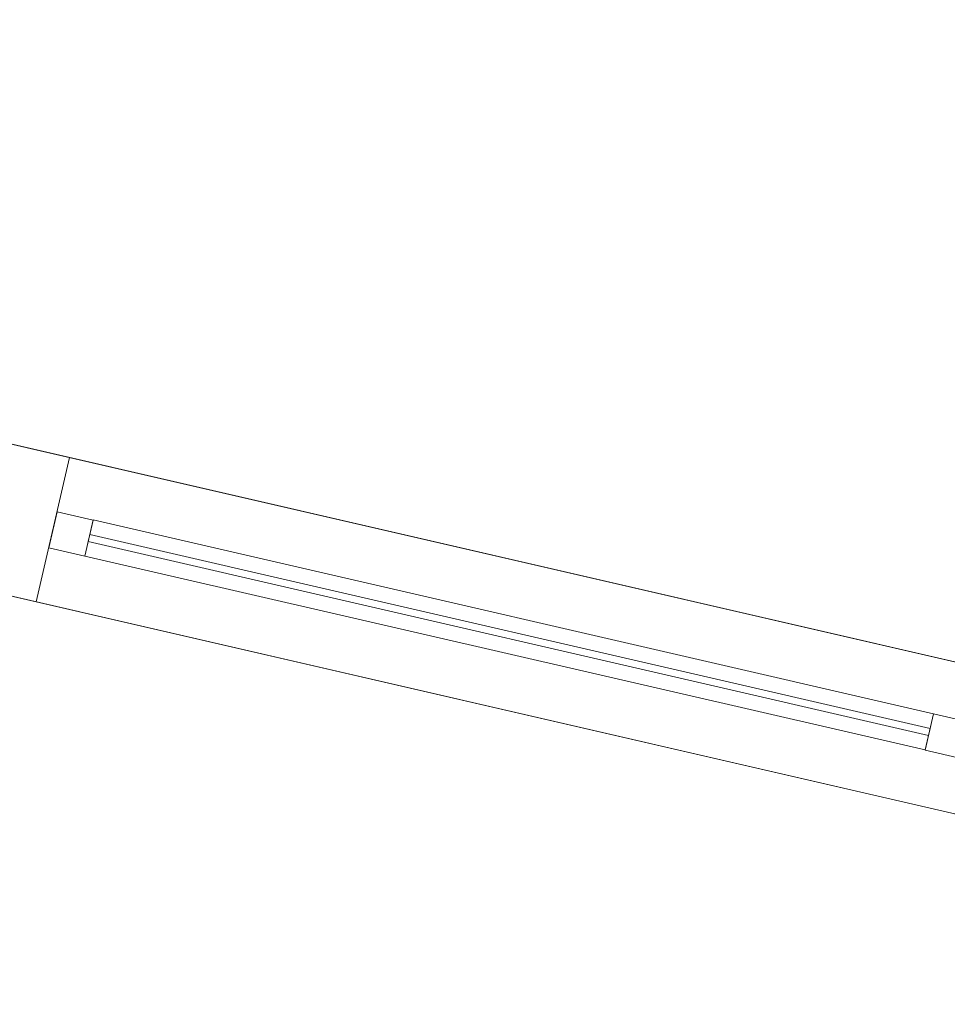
# Model space of a CAD drawing. Header units: millimetres. Extents: x -430348 to -225823, y -86243 to 5084.
# Tile 792 of 1056: x -334253 to -333000, y -57747 to -56416. Entities that reach past the tile are written whole.
import ezdxf

# ---------------------------------------------------------------- set-up
doc = ezdxf.new("R2010")
doc.units = ezdxf.units.MM
for name, color, linetype, lineweight in [('A-GLAZ-CURT', 52, 'Continuous', 9), ('A-GLAZ-CWMG', 51, 'Continuous', 9), ('A-ROOF', 132, 'Continuous', 9), ('A-WALL', 113, 'Continuous', 9)]:
    doc.layers.add(name, color=color, linetype=linetype, lineweight=lineweight)

# ---------------------------------------------------------------- blocks, each defined once
blk = doc.blocks.new('Rectangular Mullion - 50mm x 50mm-555617-_3D_ Copy 1')
at = {"layer": 'A-GLAZ-CWMG'}
mesh = blk.add_polyface(dxfattribs=at)
corners = [(0, 25), (-50, 25), (-50, -25), (0, -25)]
mesh.append_faces([[corners[k] for k in face] for face in [(2, 3, 0, 1)]])
mesh = blk.add_polyface(dxfattribs=at)
corners = [(0, 25, -1165), (0, -25, -1165), (-50, -25, -1165), (-50, 25, -1165)]
mesh.append_faces([[corners[k] for k in face] for face in [(0, 1, 2, 3)]])
mesh = blk.add_polyface(dxfattribs=at)
corners = [(-50, 25), (0, 25), (0, 25, -1165), (-50, 25, -1165)]
mesh.append_faces([[corners[k] for k in face] for face in [(0, 1, 2, 3)]])
mesh = blk.add_polyface(dxfattribs=at)
corners = [(-50, -25), (-50, 25), (-50, 25, -1165), (-50, -25, -1165)]
mesh.append_faces([[corners[k] for k in face] for face in [(0, 1, 2, 3)]])
mesh = blk.add_polyface(dxfattribs=at)
corners = [(0, 25), (0, -25), (0, -25, -1165), (0, 25, -1165)]
mesh.append_faces([[corners[k] for k in face] for face in [(0, 1, 2, 3)]])
mesh = blk.add_polyface(dxfattribs=at)
corners = [(0, -25), (-50, -25), (-50, -25, -1165), (0, -25, -1165)]
mesh.append_faces([[corners[k] for k in face] for face in [(0, 1, 2, 3)]])
blk = doc.blocks.new('Rectangular Mullion - 50mm x 50mm-555621-_3D_ Copy 1')
at = {"layer": 'A-GLAZ-CWMG'}
mesh = blk.add_polyface(dxfattribs=at)
corners = [(0, 25), (-50, 25), (-50, -25), (0, -25)]
mesh.append_faces([[corners[k] for k in face] for face in [(3, 0, 1, 2)]])
mesh = blk.add_polyface(dxfattribs=at)
corners = [(-50, 25), (0, 25), (0, 25, -710), (-50, 25, -710)]
mesh.append_faces([[corners[k] for k in face] for face in [(0, 1, 2, 3)]])
mesh = blk.add_polyface(dxfattribs=at)
corners = [(-50, -25), (-50, 25), (-50, 25, -710), (-50, -25, -710)]
mesh.append_faces([[corners[k] for k in face] for face in [(0, 1, 2, 3)]])
mesh = blk.add_polyface(dxfattribs=at)
corners = [(0, 25), (0, -25), (0, -25, -710), (0, 25, -710)]
mesh.append_faces([[corners[k] for k in face] for face in [(0, 1, 2, 3)]])
mesh = blk.add_polyface(dxfattribs=at)
corners = [(0, -25), (-50, -25), (-50, -25, -710), (0, -25, -710)]
mesh.append_faces([[corners[k] for k in face] for face in [(0, 1, 2, 3)]])
blk = doc.blocks.new('Rectangular Mullion - 50mm x 50mm-494523-_3D_ Copy 1')
at = {"layer": 'A-GLAZ-CWMG'}
mesh = blk.add_polyface(dxfattribs=at)
corners = [(0, 25, -340), (0, -25, -340), (-50, -25, -340), (-50, 25, -340)]
mesh.append_faces([[corners[k] for k in face] for face in [(0, 1, 2, 3)]])
mesh = blk.add_polyface(dxfattribs=at)
corners = [(-50, 25), (0, 25), (0, 25, -340), (-50, 25, -340)]
mesh.append_faces([[corners[k] for k in face] for face in [(3, 0, 1, 2)]])
mesh = blk.add_polyface(dxfattribs=at)
corners = [(-50, -25), (-50, 25), (-50, 25, -340), (-50, -25, -340)]
mesh.append_faces([[corners[k] for k in face] for face in [(3, 0, 1, 2)]])
mesh = blk.add_polyface(dxfattribs=at)
corners = [(0, 25), (0, -25), (0, -25, -340), (0, 25, -340)]
mesh.append_faces([[corners[k] for k in face] for face in [(3, 0, 1, 2)]])
mesh = blk.add_polyface(dxfattribs=at)
corners = [(0, -25), (-50, -25), (-50, -25, -340), (0, -25, -340)]
mesh.append_faces([[corners[k] for k in face] for face in [(3, 0, 1, 2)]])
blk = doc.blocks.new('System Panel - Glazed-555623-_3D_ Copy 1')
at = {"layer": 'A-GLAZ-CURT', "transparency": 33554471}
mesh = blk.add_polyface(dxfattribs=at)
corners = [(-582.5, 5), (-582.5, 5, 635), (582.5, 5, 635), (582.5, 5)]
mesh.append_faces([[corners[k] for k in face] for face in [(2, 3, 0, 1)]])
mesh = blk.add_polyface(dxfattribs=at)
corners = [(582.5, -5), (-582.5, -5), (-582.5, 5), (582.5, 5)]
mesh.append_faces([[corners[k] for k in face] for face in [(0, 1, 2, 3)]])
mesh = blk.add_polyface(dxfattribs=at)
corners = [(-582.5, -5, 635), (582.5, -5, 635), (582.5, 5, 635), (-582.5, 5, 635)]
mesh.append_faces([[corners[k] for k in face] for face in [(3, 0, 1, 2)]])
mesh = blk.add_polyface(dxfattribs=at)
corners = [(-582.5, -5), (-582.5, -5, 635), (-582.5, 5, 635), (-582.5, 5)]
mesh.append_faces([[corners[k] for k in face] for face in [(0, 1, 2, 3)]])
mesh = blk.add_polyface(dxfattribs=at)
corners = [(582.5, -5, 635), (582.5, -5), (582.5, 5), (582.5, 5, 635)]
mesh.append_faces([[corners[k] for k in face] for face in [(0, 1, 2, 3)]])
mesh = blk.add_polyface(dxfattribs=at)
corners = [(-582.5, -5), (582.5, -5), (582.5, -5, 635), (-582.5, -5, 635)]
mesh.append_faces([[corners[k] for k in face] for face in [(2, 3, 0, 1)]])
blk = doc.blocks.new('System Panel - Glazed-555624-_3D_ Copy 1')
at = {"layer": 'A-GLAZ-CURT', "transparency": 33554471}
mesh = blk.add_polyface(dxfattribs=at)
corners = [(-582.5, 5), (-582.5, 5, 265), (582.5, 5, 265), (582.5, 5)]
mesh.append_faces([[corners[k] for k in face] for face in [(2, 3, 0, 1)]])
mesh = blk.add_polyface(dxfattribs=at)
corners = [(582.5, -5), (-582.5, -5), (-582.5, 5), (582.5, 5)]
mesh.append_faces([[corners[k] for k in face] for face in [(0, 1, 2, 3)]])
mesh = blk.add_polyface(dxfattribs=at)
corners = [(-582.5, -5, 265), (582.5, -5, 265), (582.5, 5, 265), (-582.5, 5, 265)]
mesh.append_faces([[corners[k] for k in face] for face in [(3, 0, 1, 2)]])
mesh = blk.add_polyface(dxfattribs=at)
corners = [(-582.5, -5), (-582.5, -5, 265), (-582.5, 5, 265), (-582.5, 5)]
mesh.append_faces([[corners[k] for k in face] for face in [(0, 1, 2, 3)]])
mesh = blk.add_polyface(dxfattribs=at)
corners = [(582.5, -5, 265), (582.5, -5), (582.5, 5), (582.5, 5, 265)]
mesh.append_faces([[corners[k] for k in face] for face in [(0, 1, 2, 3)]])
mesh = blk.add_polyface(dxfattribs=at)
corners = [(-582.5, -5), (582.5, -5), (582.5, -5, 265), (-582.5, -5, 265)]
mesh.append_faces([[corners[k] for k in face] for face in [(2, 3, 0, 1)]])
blk = doc.blocks.new('Rectangular Mullion - 50mm x 50mm-555618-_3D_ Copy 1')
at = {"layer": 'A-GLAZ-CWMG'}
mesh = blk.add_polyface(dxfattribs=at)
corners = [(0, 25), (-50, 25), (-50, -25), (0, -25)]
mesh.append_faces([[corners[k] for k in face] for face in [(3, 0, 1, 2)]])
mesh = blk.add_polyface(dxfattribs=at)
corners = [(0, 25, -1165), (0, -25, -1165), (-50, -25, -1165), (-50, 25, -1165)]
mesh.append_faces([[corners[k] for k in face] for face in [(3, 0, 1, 2)]])
mesh = blk.add_polyface(dxfattribs=at)
corners = [(-50, 25), (0, 25), (0, 25, -1165), (-50, 25, -1165)]
mesh.append_faces([[corners[k] for k in face] for face in [(0, 1, 2, 3)]])
mesh = blk.add_polyface(dxfattribs=at)
corners = [(-50, -25), (-50, 25), (-50, 25, -1165), (-50, -25, -1165)]
mesh.append_faces([[corners[k] for k in face] for face in [(0, 1, 2, 3)]])
mesh = blk.add_polyface(dxfattribs=at)
corners = [(0, 25), (0, -25), (0, -25, -1165), (0, 25, -1165)]
mesh.append_faces([[corners[k] for k in face] for face in [(0, 1, 2, 3)]])
mesh = blk.add_polyface(dxfattribs=at)
corners = [(0, -25), (-50, -25), (-50, -25, -1165), (0, -25, -1165)]
mesh.append_faces([[corners[k] for k in face] for face in [(0, 1, 2, 3)]])
blk = doc.blocks.new('Rectangular Mullion - 50mm x 50mm-555619-_3D_ Copy 1')
at = {"layer": 'A-GLAZ-CWMG'}
mesh = blk.add_polyface(dxfattribs=at)
corners = [(25, 25), (-25, 25), (-25, -25), (25, -25)]
mesh.append_faces([[corners[k] for k in face] for face in [(2, 3, 0, 1)]])
mesh = blk.add_polyface(dxfattribs=at)
corners = [(25, 25, -1165), (25, -25, -1165), (-25, -25, -1165), (-25, 25, -1165)]
mesh.append_faces([[corners[k] for k in face] for face in [(0, 1, 2, 3)]])
mesh = blk.add_polyface(dxfattribs=at)
corners = [(-25, 25), (25, 25), (25, 25, -1165), (-25, 25, -1165)]
mesh.append_faces([[corners[k] for k in face] for face in [(0, 1, 2, 3)]])
mesh = blk.add_polyface(dxfattribs=at)
corners = [(-25, -25), (-25, 25), (-25, 25, -1165), (-25, -25, -1165)]
mesh.append_faces([[corners[k] for k in face] for face in [(0, 1, 2, 3)]])
mesh = blk.add_polyface(dxfattribs=at)
corners = [(25, 25), (25, -25), (25, -25, -1165), (25, 25, -1165)]
mesh.append_faces([[corners[k] for k in face] for face in [(0, 1, 2, 3)]])
mesh = blk.add_polyface(dxfattribs=at)
corners = [(25, -25), (-25, -25), (-25, -25, -1165), (25, -25, -1165)]
mesh.append_faces([[corners[k] for k in face] for face in [(0, 1, 2, 3)]])
blk = doc.blocks.new('Rectangular Mullion - 50mm x 50mm-531181-_3D_ Copy 1')
at = {"layer": 'A-GLAZ-CWMG'}
mesh = blk.add_polyface(dxfattribs=at)
corners = [(25, 25, -340), (25, -25, -340), (-25, -25, -340), (-25, 25, -340)]
mesh.append_faces([[corners[k] for k in face] for face in [(0, 1, 2, 3)]])
mesh = blk.add_polyface(dxfattribs=at)
corners = [(-25, 25), (25, 25), (25, 25, -340), (-25, 25, -340)]
mesh.append_faces([[corners[k] for k in face] for face in [(3, 0, 1, 2)]])
mesh = blk.add_polyface(dxfattribs=at)
corners = [(-25, -25), (-25, 25), (-25, 25, -340), (-25, -25, -340)]
mesh.append_faces([[corners[k] for k in face] for face in [(3, 0, 1, 2)]])
mesh = blk.add_polyface(dxfattribs=at)
corners = [(25, 25), (25, -25), (25, -25, -340), (25, 25, -340)]
mesh.append_faces([[corners[k] for k in face] for face in [(3, 0, 1, 2)]])
mesh = blk.add_polyface(dxfattribs=at)
corners = [(25, -25), (-25, -25), (-25, -25, -340), (25, -25, -340)]
mesh.append_faces([[corners[k] for k in face] for face in [(3, 0, 1, 2)]])
blk = doc.blocks.new('Rectangular Mullion - 50mm x 50mm-531376-_3D_ Copy 1')
at = {"layer": 'A-GLAZ-CWMG'}
mesh = blk.add_polyface(dxfattribs=at)
corners = [(25, 25), (-25, 25), (-25, -25), (25, -25)]
mesh.append_faces([[corners[k] for k in face] for face in [(2, 3, 0, 1)]])
mesh = blk.add_polyface(dxfattribs=at)
corners = [(-25, 25), (25, 25), (25, 25, -710), (-25, 25, -710)]
mesh.append_faces([[corners[k] for k in face] for face in [(0, 1, 2, 3)]])
mesh = blk.add_polyface(dxfattribs=at)
corners = [(-25, -25), (-25, 25), (-25, 25, -710), (-25, -25, -710)]
mesh.append_faces([[corners[k] for k in face] for face in [(0, 1, 2, 3)]])
mesh = blk.add_polyface(dxfattribs=at)
corners = [(25, 25), (25, -25), (25, -25, -710), (25, 25, -710)]
mesh.append_faces([[corners[k] for k in face] for face in [(0, 1, 2, 3)]])
mesh = blk.add_polyface(dxfattribs=at)
corners = [(25, -25), (-25, -25), (-25, -25, -710), (25, -25, -710)]
mesh.append_faces([[corners[k] for k in face] for face in [(0, 1, 2, 3)]])

msp = doc.modelspace()

# ---------------------------------------------------------------- block references
at = {"layer": 'A-GLAZ-CURT', "transparency": 33554471, "rotation": 166.9999999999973}
for name, p in [('System Panel - Glazed-555623-_3D_ Copy 1', (-333591.5, -57247.8, 60736)), ('System Panel - Glazed-555624-_3D_ Copy 1', (-333591.5, -57247.8, 61421))]:
    msp.add_blockref(name, p, dxfattribs=at)
at = {"layer": 'A-GLAZ-CWMG', "extrusion": (0, 0, -1), "rotation": 13.00000000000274}
for name, p in [('Rectangular Mullion - 50mm x 50mm-555621-_3D_ Copy 1', (334207.8, -57105.6, -60686)), ('Rectangular Mullion - 50mm x 50mm-494523-_3D_ Copy 1', (334207.8, -57105.6, -61396)), ('Rectangular Mullion - 50mm x 50mm-531181-_3D_ Copy 1', (332999.6, -57384.5, -61396)), ('Rectangular Mullion - 50mm x 50mm-531376-_3D_ Copy 1', (332999.6, -57384.5, -60686))]:
    msp.add_blockref(name, p, dxfattribs=at)
at = {"layer": 'A-GLAZ-CWMG', "extrusion": (-0.97437, 0.224951, 0), "rotation": 90}
for name, p in [('Rectangular Mullion - 50mm x 50mm-555617-_3D_ Copy 1', (130822.3, 61736, 312746.1)), ('Rectangular Mullion - 50mm x 50mm-555619-_3D_ Copy 1', (130822.3, 61396, 312746.1))]:
    msp.add_blockref(name, p, dxfattribs=at)
at = {"layer": 'A-GLAZ-CWMG', "extrusion": (0.97437, -0.224951, 0), "rotation": 270}
msp.add_blockref('Rectangular Mullion - 50mm x 50mm-555618-_3D_ Copy 1', (-130822.3, 60686, -311581.1), dxfattribs=at)

# ---------------------------------------------------------------- meshes
at = {"layer": 'A-ROOF'}
mesh = msp.add_polyface(dxfattribs=at)
corners = [(-331739.6, -57572.7, 62310), (-332482, -60788.2, 62310), (-337490.2, -59631.9, 62310), (-336747.9, -56416.5, 62310)]
mesh.append_faces([[corners[k] for k in face] for face in [(2, 3, 0, 1)]])
mesh = msp.add_polyface(dxfattribs=at)
corners = [(-332482, -60788.2, 62410), (-331739.6, -57572.7, 62410), (-336747.9, -56416.5, 62410), (-337490.2, -59631.9, 62410)]
mesh.append_faces([[corners[k] for k in face] for face in [(1, 2, 3, 0)]])
mesh = msp.add_polyface(dxfattribs=at)
corners = [(-336747.9, -56416.5, 62410), (-331739.6, -57572.7, 62410), (-331739.6, -57572.7, 62310), (-336747.9, -56416.5, 62310)]
mesh.append_faces([[corners[k] for k in face] for face in [(0, 1, 2, 3)]])
mesh = msp.add_polyface(dxfattribs=at)
corners = [(-332194.6, -60700.6, 64510), (-332936.9, -63916, 66863.9), (-347357.6, -60586.7, 66863.9), (-349830.6, -56629, 64510)]
mesh.append_faces([[corners[k] for k in face] for face in [(0, 1, 2, 3)]])
mesh = msp.add_polyface(dxfattribs=at)
corners = [(-332194.6, -60700.6, 64632.8), (-349830.6, -56629, 64632.8), (-347357.6, -60586.7, 66986.7), (-332936.9, -63916, 66986.7)]
mesh.append_faces([[corners[k] for k in face] for face in [(2, 3, 0, 1)]])
mesh = msp.add_polyface(dxfattribs=at)
corners = [(-349830.6, -56629, 64510), (-349830.6, -56629, 64632.8), (-332194.6, -60700.6, 64632.8), (-332194.6, -60700.6, 64510)]
mesh.append_faces([[corners[k] for k in face] for face in [(2, 3, 0, 1)]])
at = {"layer": 'A-WALL'}
mesh = msp.add_polyface(dxfattribs=at)
corners = [(-336747.9, -56416.5, 59055.2), (-331934.5, -57527.8, 59055.2), (-331979.5, -57722.6, 59055.2), (-336598, -56656.4, 59055.2), (-336792.9, -56611.4, 59055.2)]
mesh.append_faces([[corners[k] for k in face] for face in [(3, 0, 1, 2)]], dxfattribs={"vtx0": -1})
mesh.append_faces([[corners[k] for k in face] for face in [(3, 4, 0)]], dxfattribs={"vtx2": -1})
mesh = msp.add_polyface(dxfattribs=at)
corners = [(-331934.5, -57527.8, 62310), (-336747.9, -56416.5, 62310), (-336792.9, -56611.4, 62310), (-336598, -56656.4, 62310), (-331979.5, -57722.6, 62310)]
mesh.append_faces([[corners[k] for k in face] for face in [(1, 2, 3)]], dxfattribs={"vtx2": -1})
mesh.append_faces([[corners[k] for k in face] for face in [(3, 4, 0, 1)]], dxfattribs={"vtx3": -1})
mesh = msp.add_polyface(dxfattribs=at)
corners = [(-331934.5, -57527.8, 59055.2), (-336747.9, -56416.5, 59055.2), (-336747.9, -56416.5, 62310), (-331934.5, -57527.8, 62310), (-334516.6, -56931.6, 59741.2), (-334516.6, -56931.6, 61741.2), (-335242.5, -56764, 61741.2), (-335242.5, -56764, 59741.2), (-335666.3, -56666.2, 60953.9), (-335666.3, -56666.2, 61733.9), (-336153.5, -56553.7, 61733.9), (-336153.5, -56553.7, 60953.9), (-332431.4, -57413, 60686), (-332431.4, -57413, 61736), (-334185.3, -57008.1, 61736), (-334185.3, -57008.1, 60686)]
mesh.append_faces([[corners[k] for k in face] for face in [(12, 0, 4, 15)]], dxfattribs={"vtx0": -1, "vtx1": -1, "vtx2": -1})
mesh.append_faces([[corners[k] for k in face] for face in [(2, 6, 9, 10)]], dxfattribs={"vtx0": -1, "vtx1": -1, "vtx3": -1})
mesh.append_faces([[corners[k] for k in face] for face in [(15, 4, 5, 14), (4, 0, 1, 7), (11, 1, 2, 10)]], dxfattribs={"vtx0": -1, "vtx2": -1})
mesh.append_faces([[corners[k] for k in face] for face in [(3, 13, 14, 5)]], dxfattribs={"vtx0": -1, "vtx2": -1, "vtx3": -1})
mesh.append_faces([[corners[k] for k in face] for face in [(11, 8, 7, 1)]], dxfattribs={"vtx1": -1, "vtx2": -1, "vtx3": -1})
mesh.append_faces([[corners[k] for k in face] for face in [(3, 0, 12, 13), (2, 3, 5, 6), (6, 7, 8, 9)]], dxfattribs={"vtx1": -1, "vtx3": -1})
mesh = msp.add_polyface(dxfattribs=at)
corners = [(-336792.9, -56611.4, 59055.2), (-336598, -56656.4, 59055.2), (-331979.5, -57722.6, 59055.2), (-331979.5, -57722.6, 62310), (-336598, -56656.4, 62310), (-336792.9, -56611.4, 62310), (-334561.6, -57126.5, 61741.2), (-334561.6, -57126.5, 59741.2), (-335287.5, -56958.9, 59741.2), (-335287.5, -56958.9, 61741.2), (-335711.3, -56861.1, 61733.9), (-335711.3, -56861.1, 60953.9), (-336198.5, -56748.6, 60953.9), (-336198.5, -56748.6, 61733.9), (-332476.4, -57607.9, 61736), (-332476.4, -57607.9, 60686), (-334230.3, -57203, 60686), (-334230.3, -57203, 61736)]
mesh.append_faces([[corners[k] for k in face] for face in [(10, 9, 4, 13), (17, 4, 6)]], dxfattribs={"vtx0": -1, "vtx1": -1, "vtx2": -1})
mesh.append_faces([[corners[k] for k in face] for face in [(7, 2, 15, 16)]], dxfattribs={"vtx0": -1, "vtx1": -1, "vtx3": -1})
mesh.append_faces([[corners[k] for k in face] for face in [(13, 4, 5, 12), (9, 10, 11, 8), (4, 9, 6), (3, 14, 15, 2)]], dxfattribs={"vtx0": -1, "vtx2": -1})
mesh.append_faces([[corners[k] for k in face] for face in [(8, 11, 12, 1)]], dxfattribs={"vtx0": -1, "vtx2": -1, "vtx3": -1})
mesh.append_faces([[corners[k] for k in face] for face in [(0, 1, 12, 5)]], dxfattribs={"vtx1": -1, "vtx2": -1})
mesh.append_faces([[corners[k] for k in face] for face in [(6, 7, 16, 17), (7, 8, 1, 2), (3, 4, 17, 14)]], dxfattribs={"vtx1": -1, "vtx3": -1})
mesh = msp.add_polyface(dxfattribs=at)
corners = [(-318492.7, -64325.7, 59055.2), (-325272.3, -62760.5, 59055.2), (-325564.6, -62693, 59055.2), (-326621.8, -62449, 59055.2), (-326914.1, -62381.5, 59055.2), (-337272.8, -59990, 59055.2), (-337565.1, -59922.5, 59055.2), (-338713.7, -59657.3, 59055.2), (-339006, -59589.9, 59055.2), (-349473.9, -57173.2, 59055.2), (-349766.2, -57105.7, 59055.2), (-349698.7, -56813.4, 59055.2), (-344281.8, -58064, 59055.2), (-344087, -58108.9, 59055.2), (-338776.6, -59334.9, 59055.2), (-338581.8, -59379.9, 59055.2), (-337490.2, -59631.9, 59055.2), (-337295.3, -59676.9, 59055.2), (-332676.8, -60743.2, 59055.2), (-332482, -60788.2, 59055.2), (-332086.3, -60879.5, 59055.2), (-331794, -60947, 59055.2), (-327096, -62031.6, 59055.2), (-326803.7, -62099.1, 59055.2), (-325472.9, -62406.3, 59055.2), (-325179.5, -62474.1, 59055.2), (-321464.2, -63331.8, 59055.2), (-321171.8, -63399.3, 59055.2), (-318425.2, -64033.4, 59055.2)]
mesh.append_faces([[corners[k] for k in face] for face in [(0, 27, 28)]], dxfattribs={"vtx0": -1})
mesh.append_faces([[corners[k] for k in face] for face in [(24, 3, 23)]], dxfattribs={"vtx0": -1, "vtx1": -1})
mesh.append_faces([[corners[k] for k in face] for face in [(5, 18, 19), (20, 4, 5, 19), (23, 3, 4, 22), (6, 16, 17), (9, 12, 13)]], dxfattribs={"vtx0": -1, "vtx2": -1})
mesh.append_faces([[corners[k] for k in face] for face in [(24, 1, 2, 3), (4, 20, 21, 22), (1, 24, 25, 26)]], dxfattribs={"vtx0": -1, "vtx3": -1})
mesh.append_faces([[corners[k] for k in face] for face in [(7, 8, 14, 15), (8, 9, 13, 14), (5, 6, 17, 18), (6, 7, 15, 16), (0, 1, 26, 27)]], dxfattribs={"vtx1": -1, "vtx3": -1})
mesh.append_faces([[corners[k] for k in face] for face in [(9, 10, 11, 12)]], dxfattribs={"vtx3": -1})
mesh = msp.add_polyface(dxfattribs=at)
corners = [(-349698.7, -56813.4, 64617), (-349703.2, -56832.8, 64631.3), (-349493.4, -57168.7, 64831), (-349473.9, -57173.2, 64831), (-332227.7, -61154.8, 64831), (-332160.2, -60862.5, 64617)]
mesh.append_faces([[corners[k] for k in face] for face in [(1, 2, 3, 0)]], dxfattribs={"vtx2": -1})
mesh.append_faces([[corners[k] for k in face] for face in [(3, 4, 5, 0)]], dxfattribs={"vtx3": -1})
mesh = msp.add_polyface(dxfattribs=at)
corners = [(-318425.2, -64033.4, 59055.2), (-321171.8, -63399.3, 59055.2), (-321464.2, -63331.8, 59055.2), (-325179.5, -62474.1, 59055.2), (-325472.9, -62406.3, 59055.2), (-326803.7, -62099.1, 59055.2), (-327096, -62031.6, 59055.2), (-331794, -60947, 59055.2), (-332086.3, -60879.5, 59055.2), (-332482, -60788.2, 59055.2), (-332676.8, -60743.2, 59055.2), (-337295.3, -59676.9, 59055.2), (-337490.2, -59631.9, 59055.2), (-338581.8, -59379.9, 59055.2), (-338776.6, -59334.9, 59055.2), (-344087, -58108.9, 59055.2), (-344281.8, -58064, 59055.2), (-349698.7, -56813.4, 59055.2), (-349698.7, -56813.4, 64617), (-332160.2, -60862.5, 64617), (-332160.2, -60862.5, 64817), (-318480, -64020.8, 64817), (-318425.2, -64033.4, 64857.1), (-318648.2, -63981.9, 63579.7), (-318648.2, -63981.9, 64579.7), (-319505.7, -63784, 64579.7), (-319505.7, -63784, 63579.7), (-321298.5, -63370.1, 63450), (-321298.5, -63370.1, 64710), (-322701.6, -63046.1, 64710), (-322701.6, -63046.1, 63450), (-324230.5, -62693.2, 63450), (-324230.5, -62693.2, 64710), (-325107.4, -62490.7, 64710), (-325107.4, -62490.7, 63450), (-325637.4, -62368.4, 63450), (-325637.4, -62368.4, 64710), (-326296.2, -62216.3, 64710), (-326296.2, -62216.3, 63450), (-326958.7, -62063.3, 63450), (-326958.7, -62063.3, 64710), (-327835.7, -61860.8, 64710), (-327835.7, -61860.8, 63450), (-329394.6, -61500.9, 63450), (-329394.6, -61500.9, 64710), (-330758.8, -61186, 64710), (-330758.8, -61186, 63450), (-333339, -60590.3, 63250), (-333339, -60590.3, 64510), (-334625.2, -60293.4, 64510), (-334625.2, -60293.4, 63250), (-336301.1, -59906.4, 63250), (-336301.1, -59906.4, 64510), (-337119.6, -59717.5, 64510), (-337119.6, -59717.5, 63250), (-337801.6, -59560, 63250), (-337801.6, -59560, 64510), (-338366.8, -59429.5, 64510), (-338366.8, -59429.5, 63250), (-339019.6, -59278.8, 63250), (-339019.6, -59278.8, 64510), (-339877.1, -59080.9, 64510), (-339877.1, -59080.9, 63250), (-341523.7, -58700.7, 63250), (-341523.7, -58700.7, 64510), (-342809.9, -58403.8, 64510), (-342809.9, -58403.8, 63250), (-345421.2, -57800.9, 63250), (-345421.2, -57800.9, 64510), (-346707.4, -57504, 64510), (-346707.4, -57504, 63250), (-348480.7, -57094.6, 63250), (-348480.7, -57094.6, 64510), (-349201.8, -56928.1, 64510), (-349201.8, -56928.1, 63250), (-344697, -57968.1, 61019.9), (-344697, -57968.1, 62019.9), (-345281.6, -57833.1, 62019.9), (-345281.6, -57833.1, 61019.9), (-346846.2, -57471.9, 60762.9), (-346846.2, -57471.9, 62022.9), (-347567.2, -57305.5, 62022.9), (-347567.2, -57305.5, 60762.9), (-348480.7, -57094.6, 59750), (-348480.7, -57094.6, 61750), (-349201.8, -56928.1, 61750), (-349201.8, -56928.1, 59750), (-332086.3, -60879.5, 60653.9), (-332086.3, -60879.5, 61913.9), (-333372.5, -60582.6, 61913.9), (-333372.5, -60582.6, 60653.9), (-318648.2, -63981.9, 60928.8), (-318648.2, -63981.9, 61928.8), (-319505.7, -63784, 61928.8), (-319505.7, -63784, 60928.8), (-320597, -63532, 60928.8), (-320597, -63532, 61928.8), (-321171.8, -63399.3, 61928.8), (-321171.8, -63399.3, 60928.8), (-325637.4, -62368.4, 62306.2), (-326554.4, -62156.7, 62306.2), (-326554.4, -62156.7, 59686.2), (-325637.4, -62368.4, 59686.2)]
mesh.append_faces([[corners[k] for k in face] for face in [(95, 1, 98), (23, 92, 26), (31, 99, 34), (38, 40, 37), (34, 36, 33), (39, 100, 42), (60, 57, 59), (72, 69, 71)]], dxfattribs={"vtx0": -1, "vtx1": -1})
mesh.append_faces([[corners[k] for k in face] for face in [(94, 1, 95, 93), (46, 47, 19, 45), (29, 32, 21, 28), (23, 22, 92), (11, 51, 90), (58, 14, 59, 57), (53, 56, 19, 52)]], dxfattribs={"vtx0": -1, "vtx1": -1, "vtx2": -1})
mesh.append_faces([[corners[k] for k in face] for face in [(43, 100, 6, 87), (98, 99, 31, 30)]], dxfattribs={"vtx0": -1, "vtx1": -1, "vtx2": -1, "vtx3": -1})
mesh.append_faces([[corners[k] for k in face] for face in [(98, 3, 102, 99), (88, 47, 46, 43), (42, 100, 43, 44), (20, 33, 36, 37), (34, 99, 35, 36), (38, 100, 39, 40), (20, 37, 40, 41), (66, 15, 75, 76), (71, 81, 84, 85), (18, 65, 68, 69), (18, 69, 72, 73)]], dxfattribs={"vtx0": -1, "vtx1": -1, "vtx3": -1})
mesh.append_faces([[corners[k] for k in face] for face in [(0, 91, 92, 22), (93, 95, 96), (101, 5, 6, 100), (102, 3, 4), (30, 31, 32, 29), (24, 21, 22, 23), (33, 20, 21, 32), (44, 41, 42), (45, 19, 20), (47, 88, 89, 50), (75, 15, 16, 78), (17, 86, 83, 16), (82, 83, 84, 81), (19, 60, 61), (85, 74, 71)]], dxfattribs={"vtx0": -1, "vtx2": -1})
mesh.append_faces([[corners[k] for k in face] for face in [(26, 92, 93, 96), (21, 24, 25, 28), (19, 48, 49, 52), (50, 89, 90, 51), (83, 82, 79, 16), (67, 76, 77, 80), (19, 56, 57, 60), (64, 18, 19, 61), (67, 65, 66, 76), (71, 69, 70, 81), (18, 73, 74, 85)]], dxfattribs={"vtx0": -1, "vtx2": -1, "vtx3": -1})
mesh.append_faces([[corners[k] for k in face] for face in [(98, 1, 2, 3), (87, 6, 7, 8), (87, 8, 9, 10)]], dxfattribs={"vtx0": -1, "vtx3": -1})
mesh.append_faces([[corners[k] for k in face] for face in [(87, 88, 43), (47, 48, 19), (77, 78, 80), (62, 59, 14), (66, 63, 15), (67, 68, 65), (64, 65, 18)]], dxfattribs={"vtx1": -1, "vtx2": -1})
mesh.append_faces([[corners[k] for k in face] for face in [(96, 97, 27, 26), (44, 45, 20, 41), (12, 13, 55, 54), (14, 15, 63, 62), (79, 80, 78, 16)]], dxfattribs={"vtx1": -1, "vtx2": -1, "vtx3": -1})
mesh.append_faces([[corners[k] for k in face] for face in [(94, 91, 0, 1), (97, 98, 30, 27), (101, 102, 4, 5), (99, 100, 38, 35), (25, 26, 27, 28), (54, 51, 11, 12), (13, 14, 58, 55), (90, 87, 10, 11), (49, 50, 51, 52), (85, 86, 17, 18), (80, 81, 70, 67), (53, 54, 55, 56), (61, 62, 63, 64)]], dxfattribs={"vtx1": -1, "vtx3": -1})
mesh = msp.add_polyface(dxfattribs=at)
corners = [(-332431.4, -57413, 61736), (-332476.4, -57607.9, 61736), (-334230.3, -57203, 61736), (-334185.3, -57008.1, 61736)]
mesh.append_faces([[corners[k] for k in face] for face in [(1, 2, 3, 0)]])
mesh = msp.add_polyface(dxfattribs=at)
corners = [(-334185.3, -57008.1, 61736), (-334230.3, -57203, 61736), (-334230.3, -57203, 60686), (-334185.3, -57008.1, 60686)]
mesh.append_faces([[corners[k] for k in face] for face in [(0, 1, 2, 3)]])
mesh = msp.add_polyface(dxfattribs=at)
corners = [(-332476.4, -57607.9, 60686), (-332431.4, -57413, 60686), (-334185.3, -57008.1, 60686), (-334230.3, -57203, 60686)]
mesh.append_faces([[corners[k] for k in face] for face in [(3, 0, 1, 2)]])
mesh = msp.add_polyface(dxfattribs=at)
corners = [(-349766.2, -57105.7, 59055.2), (-349473.9, -57173.2, 59055.2), (-339006, -59589.9, 59055.2), (-338713.7, -59657.3, 59055.2), (-337565.1, -59922.5, 59055.2), (-337272.8, -59990, 59055.2), (-326914.1, -62381.5, 59055.2), (-326621.8, -62449, 59055.2), (-325564.6, -62693, 59055.2), (-325272.3, -62760.5, 59055.2), (-318492.7, -64325.7, 59055.2), (-318492.7, -64325.7, 65031), (-332227.7, -61154.8, 65031), (-332227.7, -61154.8, 64831), (-349473.9, -57173.2, 64831), (-349493.4, -57168.7, 64831), (-349766.2, -57105.7, 64631.3), (-318715.7, -64274.2, 64579.7), (-318715.7, -64274.2, 63579.7), (-319573.2, -64076.3, 63579.7), (-319573.2, -64076.3, 64579.7), (-321366, -63662.4, 64710), (-321366, -63662.4, 63450), (-322769.1, -63338.4, 63450), (-322769.1, -63338.4, 64710), (-324298, -62985.5, 64710), (-324298, -62985.5, 63450), (-325174.9, -62783, 63450), (-325174.9, -62783, 64710), (-325704.9, -62660.7, 64710), (-325704.9, -62660.7, 63450), (-326363.6, -62508.6, 63450), (-326363.6, -62508.6, 64710), (-327026.2, -62355.6, 64710), (-327026.2, -62355.6, 63450), (-327903.1, -62153.2, 63450), (-327903.1, -62153.2, 64710), (-329462.1, -61793.2, 64710), (-329462.1, -61793.2, 63450), (-330826.3, -61478.3, 63450), (-330826.3, -61478.3, 64710), (-333406.5, -60882.6, 64510), (-333406.5, -60882.6, 63250), (-334692.7, -60585.7, 63250), (-334692.7, -60585.7, 64510), (-336368.6, -60198.8, 64510), (-336368.6, -60198.8, 63250), (-337187.1, -60009.8, 63250), (-337187.1, -60009.8, 64510), (-337869.1, -59852.3, 64510), (-337869.1, -59852.3, 63250), (-338434.3, -59721.9, 63250), (-338434.3, -59721.9, 64510), (-339087.1, -59571.1, 64510), (-339087.1, -59571.1, 63250), (-339944.5, -59373.2, 63250), (-339944.5, -59373.2, 64510), (-341591.2, -58993, 64510), (-341591.2, -58993, 63250), (-342877.4, -58696.1, 63250), (-342877.4, -58696.1, 64510), (-345488.7, -58093.2, 64510), (-345488.7, -58093.2, 63250), (-346774.9, -57796.3, 63250), (-346774.9, -57796.3, 64510), (-348548.2, -57386.9, 64510), (-348548.2, -57386.9, 63250), (-349269.3, -57220.4, 63250), (-349269.3, -57220.4, 64510), (-344764.5, -58260.4, 62019.9), (-344764.5, -58260.4, 61019.9), (-345349.1, -58125.4, 61019.9), (-345349.1, -58125.4, 62019.9), (-346913.6, -57764.2, 62022.9), (-346913.6, -57764.2, 60762.9), (-347634.7, -57597.8, 60762.9), (-347634.7, -57597.8, 62022.9), (-348548.2, -57386.9, 61750), (-348548.2, -57386.9, 59750), (-349269.3, -57220.4, 59750), (-349269.3, -57220.4, 61750), (-332153.8, -61171.8, 61913.9), (-332153.8, -61171.8, 60653.9), (-333439.9, -60874.9, 60653.9), (-333439.9, -60874.9, 61913.9), (-318715.7, -64274.2, 61928.8), (-318715.7, -64274.2, 60928.8), (-319573.2, -64076.3, 60928.8), (-319573.2, -64076.3, 61928.8), (-320664.4, -63824.3, 61928.8), (-320664.4, -63824.3, 60928.8), (-321239.3, -63691.6, 60928.8), (-321239.3, -63691.6, 61928.8), (-326621.8, -62449, 62306.2), (-325704.9, -62660.7, 62306.2), (-325704.9, -62660.7, 59686.2), (-326621.8, -62449, 59686.2)]
mesh.append_faces([[corners[k] for k in face] for face in [(67, 80, 66), (55, 2, 54), (93, 38, 96), (96, 7, 95), (91, 10, 90), (42, 13, 41), (19, 85, 18), (21, 11, 24)]], dxfattribs={"vtx0": -1, "vtx1": -1})
mesh.append_faces([[corners[k] for k in face] for face in [(71, 74, 78, 70), (61, 60, 14, 64), (65, 64, 14, 68), (12, 29, 28, 11), (25, 24, 11, 28)]], dxfattribs={"vtx0": -1, "vtx1": -1, "vtx2": -1})
mesh.append_faces([[corners[k] for k in face] for face in [(46, 5, 83, 43), (58, 70, 2, 55)]], dxfattribs={"vtx0": -1, "vtx1": -1, "vtx2": -1, "vtx3": -1})
mesh.append_faces([[corners[k] for k in face] for face in [(66, 76, 63, 64), (57, 56, 13, 14), (13, 45, 44, 41), (13, 42, 39, 40), (91, 95, 9, 10), (91, 26, 94, 95), (19, 89, 88, 85), (12, 37, 36, 33)]], dxfattribs={"vtx0": -1, "vtx1": -1, "vtx3": -1})
mesh.append_faces([[corners[k] for k in face] for face in [(79, 0, 1, 78), (0, 79, 80, 16), (78, 74, 75), (63, 76, 73, 62), (59, 69, 70, 58), (5, 46, 47), (46, 43, 44, 45), (50, 47, 48, 49), (60, 61, 62, 59), (58, 55, 56, 57), (54, 51, 52, 53), (90, 87, 88, 89), (23, 91, 92, 22), (94, 30, 31), (22, 19, 20, 21)]], dxfattribs={"vtx0": -1, "vtx2": -1})
mesh.append_faces([[corners[k] for k in face] for face in [(66, 80, 77, 76), (73, 71, 72, 62), (78, 1, 2, 70), (54, 2, 3, 51), (62, 72, 69, 59), (38, 81, 82, 6), (81, 38, 39, 42), (93, 34, 35, 38), (10, 86, 87, 90), (22, 92, 89, 19), (27, 29, 30, 94), (23, 25, 26, 91), (11, 17, 18, 85)]], dxfattribs={"vtx0": -1, "vtx2": -1, "vtx3": -1})
mesh.append_faces([[corners[k] for k in face] for face in [(68, 14, 15, 16)]], dxfattribs={"vtx0": -1, "vtx3": -1})
mesh.append_faces([[corners[k] for k in face] for face in [(73, 74, 71), (83, 84, 43), (65, 66, 64), (60, 57, 14), (56, 53, 13), (8, 9, 95, 7), (26, 27, 94), (23, 24, 25), (27, 28, 29)]], dxfattribs={"vtx1": -1, "vtx2": -1})
mesh.append_faces([[corners[k] for k in face] for face in [(4, 5, 47, 50), (67, 68, 16, 80), (48, 45, 13, 49), (52, 49, 13, 53), (6, 7, 96, 38), (93, 94, 31, 34), (32, 29, 12, 33), (20, 17, 11, 21)]], dxfattribs={"vtx1": -1, "vtx2": -1, "vtx3": -1})
mesh.append_faces([[corners[k] for k in face] for face in [(77, 78, 75, 76), (3, 4, 50, 51), (42, 43, 84, 81), (82, 83, 5, 6), (37, 38, 35, 36), (85, 86, 10, 11), (40, 37, 12, 13), (33, 34, 31, 32)]], dxfattribs={"vtx1": -1, "vtx3": -1})

doc.saveas('drawing.dxf')
